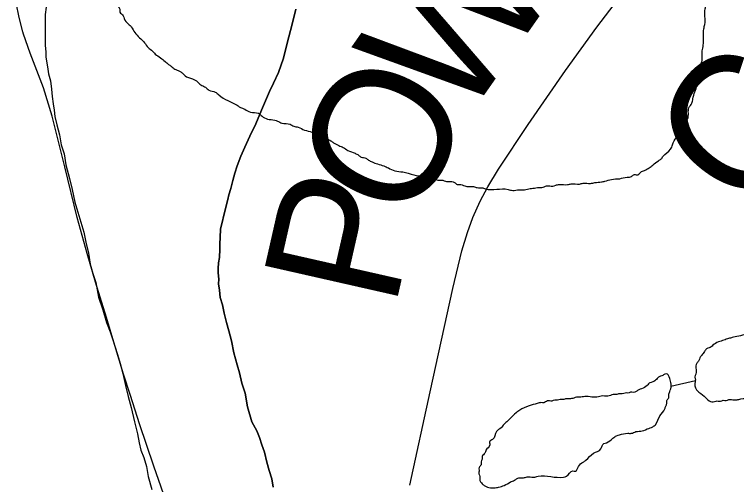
# Model space of a CAD drawing. Extents: x 2.4 to 73.1, y 4.5 to 25.6.
# Drawn here: x 46.5605 to 46.7111, y 20.0954 to 20.1935 of the extents above; entities that cross this region are included whole.
import ezdxf

# ---------------------------------------------------------------- set-up
doc = ezdxf.new("R2010")
doc.units = 0
for name, color, linetype in [('GM_X_County_Road', 7, 'Continuous'), ('GM_X_County_Road_Text', 7, 'Continuous'), ('GM_X_Major_River', 7, 'Continuous'), ('GM_X_Minor_Lake', 7, 'Continuous'), ('GM_X_Minor_River', 7, 'Continuous'), ('GM_X_Township_Road', 7, 'Continuous')]:
    doc.layers.add(name, color=color, linetype=linetype)

msp = doc.modelspace()

# ---------------------------------------------------------------- linework, layer by layer
at = {"layer": 'GM_X_County_Road'}
msp.add_lwpolyline([(46.64298, 20.09535), (46.64725, 20.11478), (46.65192, 20.13635), (46.65383, 20.14418), (46.65497, 20.14802), (46.65615, 20.15119), (46.65767, 20.15456), (46.65926, 20.15756), (46.6615, 20.16126), (46.66768, 20.17057), (46.67545, 20.18182), (46.68199, 20.19089), (46.68647, 20.19683), (46.69198, 20.20354), (46.69544, 20.20751), (46.70242, 20.21501), (46.71259, 20.22549), (46.72537, 20.23865), (46.73576, 20.24934), (46.74286, 20.25674), (46.74701, 20.26092), (46.76086, 20.2752), (46.77164, 20.2864), (46.77741, 20.29243)], dxfattribs=at)
at = {"layer": 'GM_X_Major_River'}
for points in [[(46.61452, 20.0949), (46.61419, 20.09662), (46.61368, 20.09835), (46.61316, 20.10008), (46.61266, 20.10219), (46.61214, 20.10373), (46.61162, 20.10527), (46.61109, 20.10662), (46.61001, 20.10855), (46.60915, 20.11163), (46.60867, 20.1145), (46.60798, 20.11661), (46.60748, 20.11872), (46.60696, 20.12045), (46.60628, 20.12294), (46.60579, 20.12543), (46.60528, 20.12754), (46.60477, 20.12927), (46.60426, 20.13119), (46.60393, 20.13291), (46.60341, 20.13445), (46.60327, 20.13598), (46.60312, 20.13732), (46.60315, 20.13827), (46.603, 20.1396), (46.60303, 20.14055), (46.60307, 20.14169), (46.6033, 20.14283), (46.60335, 20.14454), (46.60339, 20.14568), (46.60343, 20.14701), (46.60349, 20.14872), (46.60458, 20.15306), (46.60502, 20.15494), (46.60524, 20.15589), (46.60566, 20.15721), (46.6061, 20.1589), (46.60653, 20.16041), (46.60696, 20.16192), (46.60778, 20.16398), (46.6086, 20.16586), (46.60963, 20.16811), (46.61085, 20.17073), (46.61209, 20.17354), (46.61312, 20.17598), (46.61374, 20.17748), (46.61455, 20.17916), (46.61558, 20.18141), (46.61662, 20.18442), (46.6175, 20.18782), (46.61837, 20.19121), (46.61924, 20.19461)], [(46.61924, 20.19461), (46.61837, 20.19121), (46.6175, 20.18782), (46.61662, 20.18442), (46.61558, 20.18141), (46.61455, 20.17916), (46.61374, 20.17748), (46.61312, 20.17598), (46.61209, 20.17354), (46.61085, 20.17073), (46.60963, 20.16811), (46.6086, 20.16586), (46.60778, 20.16398), (46.60696, 20.16192), (46.60653, 20.16041), (46.6061, 20.1589), (46.60566, 20.15721), (46.60524, 20.15589), (46.60502, 20.15494), (46.60458, 20.15306), (46.60349, 20.14872), (46.60343, 20.14701), (46.60339, 20.14568), (46.60335, 20.14454), (46.6033, 20.14283), (46.60307, 20.14169), (46.60303, 20.14055), (46.603, 20.1396), (46.60315, 20.13827), (46.60312, 20.13732), (46.60327, 20.13598), (46.60341, 20.13445), (46.60393, 20.13291), (46.60426, 20.13119), (46.60477, 20.12927), (46.60528, 20.12754), (46.60579, 20.12543), (46.60628, 20.12294), (46.60696, 20.12045), (46.60748, 20.11872), (46.60798, 20.11661), (46.60867, 20.1145), (46.60915, 20.11163), (46.61001, 20.10855), (46.61109, 20.10662), (46.61162, 20.10527), (46.61214, 20.10373), (46.61266, 20.10219), (46.61316, 20.10008), (46.61368, 20.09835), (46.61419, 20.09662), (46.61452, 20.0949)]]:
    msp.add_lwpolyline(points, dxfattribs=at)
for points in [[(46.61557, 20.22297), (46.6154, 20.22355), (46.61542, 20.22431), (46.61525, 20.22507), (46.61508, 20.22603), (46.6151, 20.22679), (46.61493, 20.22755), (46.61476, 20.22813), (46.61478, 20.22908), (46.61461, 20.22965), (46.61426, 20.23099), (46.61355, 20.23291), (46.61301, 20.23426), (46.61284, 20.23502), (46.61267, 20.23579), (46.6125, 20.23637), (46.61252, 20.23712), (46.61217, 20.23828), (46.61222, 20.24018), (46.61204, 20.24075), (46.61205, 20.24132), (46.61188, 20.2419), (46.61189, 20.24246), (46.61154, 20.24361), (46.61118, 20.2442), (46.61007, 20.24537), (46.60857, 20.24617), (46.608, 20.24637), (46.60706, 20.24659), (46.60593, 20.247), (46.60537, 20.2474), (46.60541, 20.24911), (46.60524, 20.24968), (46.60507, 20.25045), (46.60451, 20.25103), (46.60396, 20.25181), (46.60341, 20.25239), (46.60171, 20.25301), (46.60095, 20.25303), (46.60019, 20.25286), (46.59962, 20.25288), (46.59847, 20.25253), (46.59789, 20.25216), (46.59633, 20.25069), (46.59575, 20.25032), (46.59516, 20.24958), (46.5942, 20.24903), (46.5938, 20.24847), (46.5934, 20.24772), (46.59262, 20.24698), (46.59223, 20.24643), (46.59145, 20.24588), (46.59106, 20.24513), (46.59085, 20.24456), (46.59026, 20.24382), (46.58986, 20.24307), (46.58947, 20.24251), (46.58887, 20.24157), (46.58769, 20.2399), (46.58748, 20.23933), (46.58689, 20.2384), (46.58646, 20.23632), (46.58567, 20.2352), (46.58525, 20.23388), (46.58425, 20.232), (46.58403, 20.23068), (46.58322, 20.2288), (46.5828, 20.2271), (46.58259, 20.22654), (46.5822, 20.22598), (46.58218, 20.22541), (46.58175, 20.22333), (46.58154, 20.22257), (46.5813, 20.22049), (46.58108, 20.21954), (46.58106, 20.21859), (46.58082, 20.21689), (46.58059, 20.21538), (46.58053, 20.21272), (46.58032, 20.21215), (46.5802, 20.20759), (46.58051, 20.20492), (46.58068, 20.20397), (46.58066, 20.20321), (46.58101, 20.20206), (46.58099, 20.2013), (46.58116, 20.20053), (46.58114, 20.19977), (46.5815, 20.19881), (46.58146, 20.19748), (46.58181, 20.19633), (46.5818, 20.19576), (46.58253, 20.1946), (46.58251, 20.19403), (46.58325, 20.19325), (46.58343, 20.19267), (46.58435, 20.19151)], [(46.68673, 20.15924), (46.68826, 20.15958), (46.68921, 20.15974), (46.68979, 20.16011), (46.69055, 20.16008), (46.69114, 20.16064), (46.69191, 20.161), (46.69287, 20.16154), (46.69365, 20.16209), (46.69481, 20.16301), (46.69539, 20.16337), (46.69578, 20.16393), (46.69734, 20.16541), (46.69775, 20.16635), (46.69855, 20.16785), (46.69952, 20.16877), (46.69992, 20.16971), (46.70033, 20.17084), (46.70093, 20.17178), (46.70118, 20.17405), (46.70177, 20.17499), (46.70199, 20.17593), (46.70282, 20.17876), (46.70304, 20.18008), (46.70325, 20.18065), (46.70347, 20.18178), (46.70369, 20.18311), (46.7039, 20.18386), (46.70395, 20.18595), (46.70417, 20.18709), (46.70426, 20.19051), (46.70448, 20.19145), (46.70456, 20.19468), (46.70477, 20.19543), (46.70498, 20.19619), (46.7052, 20.19732), (46.7058, 20.19864), (46.70622, 20.19996), (46.70664, 20.20147), (46.70743, 20.20259), (46.70763, 20.20315), (46.70803, 20.2039), (46.7092, 20.20501), (46.70979, 20.20575), (46.71037, 20.20631), (46.71096, 20.20705), (46.71175, 20.20817), (46.71273, 20.2091), (46.71409, 20.21039), (46.7141, 20.21096), (46.71488, 20.2117), (46.71604, 20.21224), (46.71643, 20.2128), (46.7174, 20.21353), (46.71799, 20.21408), (46.71876, 20.21463), (46.71935, 20.21519), (46.71992, 20.21555), (46.72109, 20.21666), (46.72168, 20.21741), (46.72246, 20.21795), (46.72324, 20.21869), (46.72402, 20.21962), (46.7248, 20.22017), (46.72539, 20.22092), (46.72596, 20.22128), (46.72675, 20.2224), (46.72772, 20.22294), (46.72811, 20.2235), (46.7289, 20.22443), (46.72986, 20.22478), (46.73084, 20.2259), (46.73218, 20.22643), (46.73296, 20.22698), (46.73353, 20.22735), (46.73412, 20.2279), (46.73528, 20.22863), (46.73605, 20.22918), (46.73663, 20.22954), (46.73722, 20.23029), (46.73837, 20.23064), (46.73896, 20.23119), (46.73973, 20.23174), (46.74032, 20.23229), (46.74089, 20.23266), (46.74168, 20.23359), (46.74263, 20.23375), (46.74303, 20.23431), (46.74399, 20.23485), (46.74459, 20.23598), (46.74575, 20.23652), (46.74614, 20.23708), (46.74673, 20.23782), (46.7473, 20.23799), (46.74789, 20.23855), (46.74828, 20.23911), (46.74887, 20.23966)], [(46.58435, 20.19151), (46.58491, 20.19092), (46.58564, 20.18976), (46.58767, 20.18761), (46.58841, 20.18664), (46.58934, 20.18586), (46.58989, 20.18527), (46.59101, 20.18448), (46.59194, 20.1837), (46.59269, 20.18311), (46.59325, 20.18271), (46.59399, 20.18212), (46.59493, 20.18171), (46.59549, 20.18132), (46.59642, 20.18053), (46.59812, 20.17991), (46.59961, 20.17873), (46.60036, 20.17833), (46.6011, 20.17774), (46.60242, 20.17733), (46.60317, 20.17673), (46.60504, 20.17554), (46.60673, 20.17474), (46.60766, 20.17414), (46.6086, 20.17373), (46.60973, 20.17313), (46.61143, 20.1729), (46.61217, 20.17231), (46.6133, 20.1717), (46.61482, 20.17147), (46.61538, 20.17127), (46.61632, 20.17086), (46.61802, 20.17062), (46.61877, 20.17022), (46.61972, 20.17001), (46.62103, 20.1694), (46.62254, 20.16898), (46.62329, 20.16858), (46.62405, 20.16837), (46.6248, 20.16797), (46.62574, 20.16756), (46.62649, 20.16716), (46.62705, 20.16677), (46.62817, 20.16616), (46.62911, 20.16576), (46.63005, 20.16516), (46.63155, 20.16455), (46.6323, 20.16415), (46.63286, 20.16376), (46.63381, 20.16354), (46.63437, 20.16314), (46.63512, 20.16274), (46.63625, 20.16233), (46.63757, 20.16191), (46.63851, 20.16151), (46.63982, 20.1609), (46.64153, 20.16067), (46.64379, 20.16003), (46.64587, 20.1596), (46.64682, 20.15938), (46.64739, 20.15936), (46.64814, 20.15915), (46.64909, 20.15894), (46.64985, 20.15892), (46.65041, 20.15871), (46.65117, 20.15869), (46.6523, 20.15847), (46.65287, 20.15807), (46.65362, 20.15805), (46.65419, 20.15785), (46.65513, 20.15763), (46.65627, 20.1576), (46.65703, 20.15739), (46.65798, 20.15736), (46.65873, 20.15715), (46.66348, 20.15702), (46.66443, 20.15681), (46.66576, 20.15696), (46.6669, 20.15693), (46.66748, 20.1571), (46.66862, 20.15726), (46.66995, 20.15742), (46.67053, 20.1574), (46.67148, 20.15775), (46.67281, 20.15772), (46.67339, 20.15789), (46.67415, 20.15806), (46.67586, 20.15802), (46.67663, 20.15818), (46.67834, 20.15814), (46.6791, 20.15831), (46.68062, 20.15827), (46.68158, 20.15843), (46.68291, 20.15858), (46.68367, 20.15875), (46.68501, 20.15909), (46.68673, 20.15924)]]:
    msp.add_spline(points, degree=3, dxfattribs=at)
at = {"layer": 'GM_X_Minor_Lake'}
msp.add_line((46.69424, 20.10798), (46.69508, 20.10976), dxfattribs=at)
for points in [[(46.77011, 20.13471), (46.7699, 20.13377), (46.76932, 20.1334), (46.76874, 20.13323), (46.7676, 20.13307), (46.76285, 20.1332), (46.76227, 20.13302), (46.76151, 20.13304), (46.76076, 20.13326), (46.76019, 20.13327), (46.75962, 20.13348), (46.75887, 20.13369), (46.75793, 20.13409), (46.75737, 20.13449), (46.757, 20.13507), (46.75627, 20.13604), (46.75571, 20.13663), (46.75462, 20.13837), (46.75406, 20.13895), (46.75354, 20.14068), (46.75281, 20.14184), (46.75208, 20.143), (46.75152, 20.14339), (46.75076, 20.14361), (46.7502, 20.14381), (46.74944, 20.14383), (46.74887, 20.14404), (46.74773, 20.14407), (46.74715, 20.1437), (46.74658, 20.14372), (46.74601, 20.14355), (46.74543, 20.14318), (46.74484, 20.14263), (46.74426, 20.14207), (46.74385, 20.14094), (46.74345, 20.14038), (46.74344, 20.13981), (46.74305, 20.13925), (46.74303, 20.13868), (46.74264, 20.13812), (46.74205, 20.13757), (46.74145, 20.13645), (46.74067, 20.13571), (46.74028, 20.13515), (46.73969, 20.13459), (46.7393, 20.13403), (46.73872, 20.13367), (46.73814, 20.13331), (46.73756, 20.13294), (46.73526, 20.13224), (46.73449, 20.13188), (46.73392, 20.13171), (46.73334, 20.13135), (46.73218, 20.13081), (46.7316, 20.13044), (46.73083, 20.13008), (46.72968, 20.12973), (46.72892, 20.12937), (46.72833, 20.12901), (46.72777, 20.12903), (46.727, 20.12886), (46.72623, 20.1285), (46.72566, 20.12851), (46.72374, 20.12781), (46.72298, 20.12764), (46.72202, 20.12747), (46.72087, 20.12712), (46.72011, 20.12714), (46.71936, 20.12736), (46.71878, 20.12718), (46.71803, 20.1272), (46.71707, 20.12723), (46.71594, 20.12726), (46.71536, 20.12709), (46.7146, 20.12692), (46.71403, 20.12693), (46.71345, 20.12676), (46.71288, 20.12677), (46.71231, 20.1266), (46.71078, 20.12626), (46.7102, 20.12609), (46.70944, 20.12592), (46.70848, 20.12556), (46.7079, 20.12539), (46.70733, 20.12521), (46.70617, 20.12449), (46.70539, 20.12394), (46.70482, 20.12376), (46.70442, 20.1232), (46.70384, 20.12246), (46.70344, 20.1219), (46.70324, 20.12133), (46.70284, 20.12077), (46.70264, 20.12021), (46.70259, 20.1185), (46.70239, 20.11794), (46.70256, 20.11736)], [(46.70256, 20.11736), (46.70252, 20.11565), (46.70289, 20.11507), (46.70437, 20.11389), (46.70512, 20.11311), (46.70624, 20.1127), (46.70682, 20.11287), (46.70777, 20.11285), (46.70834, 20.11302), (46.70891, 20.113), (46.70949, 20.11318), (46.71006, 20.11316), (46.7112, 20.11313), (46.71196, 20.1133), (46.71405, 20.11324), (46.71556, 20.11282), (46.71613, 20.11262), (46.71669, 20.11222), (46.71743, 20.11163), (46.718, 20.11143), (46.71894, 20.11102), (46.71949, 20.11024), (46.72023, 20.10965), (46.72098, 20.10906), (46.72211, 20.10865), (46.72304, 20.10786), (46.72359, 20.10709), (46.72511, 20.10705), (46.72567, 20.10684), (46.72625, 20.10702), (46.72683, 20.10757), (46.72741, 20.10793), (46.72799, 20.10849), (46.7282, 20.10905), (46.7286, 20.10961), (46.72918, 20.11036), (46.7292, 20.11093), (46.72999, 20.11205), (46.73058, 20.11298), (46.73117, 20.11353), (46.73157, 20.11428), (46.73272, 20.11482), (46.73293, 20.11558), (46.73351, 20.11594), (46.73448, 20.11668), (46.73506, 20.11723), (46.73564, 20.11759), (46.73641, 20.11795), (46.73699, 20.11832), (46.73757, 20.11849), (46.73814, 20.11867), (46.73872, 20.11884), (46.73929, 20.11883), (46.73985, 20.11862), (46.74042, 20.11861), (46.74212, 20.11799), (46.74326, 20.11796), (46.7446, 20.1183), (46.74556, 20.11865), (46.74613, 20.11883), (46.74689, 20.119), (46.74804, 20.11935), (46.74881, 20.11952), (46.74938, 20.11969), (46.75015, 20.11986), (46.75072, 20.11984), (46.75148, 20.12001), (46.75374, 20.11919), (46.75468, 20.11878), (46.75638, 20.11817), (46.75732, 20.11795), (46.75789, 20.11775), (46.75958, 20.11713), (46.76034, 20.11692), (46.7611, 20.1169), (46.76166, 20.1165), (46.76241, 20.11629), (46.76298, 20.11609), (46.76373, 20.11568), (46.76429, 20.11548), (46.76523, 20.11507), (46.76579, 20.11468), (46.7669, 20.11351), (46.76727, 20.11293), (46.76744, 20.11235), (46.76816, 20.11081), (46.76834, 20.11023), (46.7687, 20.10966), (46.76905, 20.1085), (46.76902, 20.10718), (46.76919, 20.1066), (46.76911, 20.10356), (46.76907, 20.10166), (46.76924, 20.10109), (46.76923, 20.10052), (46.7694, 20.09975), (46.76938, 20.09918)], [(46.69508, 20.10976), (46.69613, 20.11126), (46.69634, 20.11183), (46.69654, 20.11239), (46.69656, 20.11296), (46.69695, 20.11352), (46.69697, 20.11409), (46.69718, 20.11485), (46.69738, 20.11541), (46.69742, 20.11674), (46.69707, 20.11789), (46.6967, 20.11847), (46.69613, 20.11849), (46.69555, 20.11812), (46.69498, 20.11795), (46.69439, 20.11739), (46.69362, 20.11684), (46.69304, 20.11667), (46.69246, 20.11612), (46.6913, 20.11539)], [(46.6913, 20.11539), (46.69072, 20.11521), (46.69014, 20.11485), (46.68957, 20.11468), (46.689, 20.11469), (46.68842, 20.11452), (46.6884, 20.11452)], [(46.6884, 20.11452), (46.68785, 20.11453), (46.68728, 20.11436), (46.68671, 20.11437), (46.68595, 20.1142), (46.68538, 20.11422), (46.6848, 20.11405), (46.68423, 20.11387), (46.6829, 20.11391), (46.68232, 20.11373), (46.67947, 20.11381), (46.67833, 20.11365), (46.67776, 20.11367), (46.67718, 20.11349), (46.67623, 20.11333), (46.67566, 20.11334), (46.67489, 20.11318), (46.67433, 20.11319), (46.67375, 20.11302), (46.67318, 20.11303), (46.67261, 20.11286), (46.67166, 20.11288), (46.67089, 20.11252), (46.67032, 20.11254), (46.66955, 20.11237), (46.66783, 20.11185), (46.6659, 20.11095), (46.66513, 20.1104), (46.66396, 20.10929), (46.66338, 20.10874), (46.6626, 20.108), (46.66201, 20.10725), (46.66104, 20.10652), (46.66023, 20.10483), (46.65965, 20.10447), (46.65963, 20.10371), (46.65885, 20.10259), (46.65864, 20.10202), (46.65805, 20.10128), (46.65804, 20.10071), (46.65783, 20.10015), (46.65782, 20.09957), (46.65742, 20.09902), (46.65741, 20.09845), (46.65739, 20.09769), (46.65756, 20.09711), (46.65755, 20.09654), (46.65809, 20.09558), (46.65865, 20.09518), (46.65978, 20.09477), (46.66054, 20.09475), (46.6615, 20.09491), (46.66265, 20.09526), (46.664, 20.09598), (46.66477, 20.09634), (46.66535, 20.09671), (46.66611, 20.09688), (46.66668, 20.09686), (46.66744, 20.09703), (46.66877, 20.09699), (46.66973, 20.09716), (46.67505, 20.09701), (46.67562, 20.09719), (46.67698, 20.09829), (46.67755, 20.09827), (46.67815, 20.09921), (46.67912, 20.10013), (46.6797, 20.1005), (46.68126, 20.10198), (46.6828, 20.10288), (46.6834, 20.10401), (46.68398, 20.10418), (46.68533, 20.1051), (46.6861, 20.10564), (46.68668, 20.10582), (46.6884, 20.10615), (46.68916, 20.10613), (46.69012, 20.10648), (46.69145, 20.10664), (46.6928, 20.10717), (46.69337, 20.10735), (46.69395, 20.10771), (46.69424, 20.10798)]]:
    msp.add_spline(points, degree=3, dxfattribs=at)
at = {"layer": 'GM_X_Minor_River'}
msp.add_line((46.70256, 20.11708), (46.69739, 20.11593), dxfattribs=at)
msp.add_lwpolyline([(46.56714, 20.19504), (46.56695, 20.19352), (46.56694, 20.19257), (46.56694, 20.19105), (46.56694, 20.18915), (46.56694, 20.1882), (46.56694, 20.18706), (46.56712, 20.18573), (46.56712, 20.18459), (46.56731, 20.18345), (46.5675, 20.18212), (46.56768, 20.18116), (46.56806, 20.17964), (46.56825, 20.17793), (46.56844, 20.17641), (46.56862, 20.17489), (46.56881, 20.17356), (46.569, 20.17223), (46.56938, 20.17052), (46.56994, 20.16842), (46.57032, 20.16633), (46.57089, 20.16443), (46.57126, 20.16215), (46.57202, 20.15929), (46.57258, 20.15701), (46.57315, 20.15435), (46.57504, 20.14807), (46.57542, 20.14598), (46.57598, 20.14369), (46.57636, 20.14141), (46.57692, 20.13951), (46.57749, 20.13761), (46.57806, 20.13456), (46.579, 20.1319), (46.57976, 20.12924), (46.58051, 20.12733), (46.58108, 20.12562), (46.58146, 20.12429), (46.58203, 20.12258), (46.58259, 20.12067), (46.58316, 20.11858), (46.58373, 20.11611), (46.58429, 20.11383), (46.58486, 20.11154), (46.58561, 20.1085), (46.58618, 20.10603), (46.58656, 20.10413), (46.58693, 20.1026), (46.5875, 20.10108), (46.58807, 20.09918), (46.58844, 20.09709), (46.5892, 20.09442)], dxfattribs=at)
at = {"layer": 'GM_X_Township_Road'}
for points in [[(46.56247, 20.18943), (46.56231, 20.18987), (46.5615, 20.19287), (46.56092, 20.19592), (46.5606, 20.19901), (46.56055, 20.20212), (46.56074, 20.20523), (46.56115, 20.20831), (46.56211, 20.21288), (46.5634, 20.21736), (46.56494, 20.22176), (46.56718, 20.22758), (46.5707, 20.23616), (46.57307, 20.2418), (46.5742, 20.24454), (46.57539, 20.24732), (46.57845, 20.25443), (46.58271, 20.26445), (46.589, 20.27867), (46.59398, 20.29008), (46.59475, 20.29219)], [(46.59368, 20.08753), (46.58958, 20.09928), (46.58661, 20.10813), (46.58472, 20.11404), (46.58332, 20.11849), (46.5815, 20.12442), (46.57972, 20.13029), (46.57746, 20.13767), (46.57572, 20.14364), (46.57365, 20.15113), (46.57106, 20.16171), (46.56843, 20.17227), (46.5666, 20.1782), (46.56385, 20.18547), (46.56247, 20.18943)]]:
    msp.add_lwpolyline(points, dxfattribs=at)

# ---------------------------------------------------------------- texts
at = {"layer": 'GM_X_County_Road_Text'}
for s, rotation, p in [('W', 54.9439, (46.65393, 20.17023)), ('C', 51.598, (46.71382, 20.15083)), ('O', 63.7363, (46.64346, 20.1488)), ('P', 77.2344, (46.63981, 20.13177))]:
    msp.add_text(s, height=0.02841, rotation=rotation, dxfattribs=at).set_placement(p)

doc.saveas('drawing.dxf')
